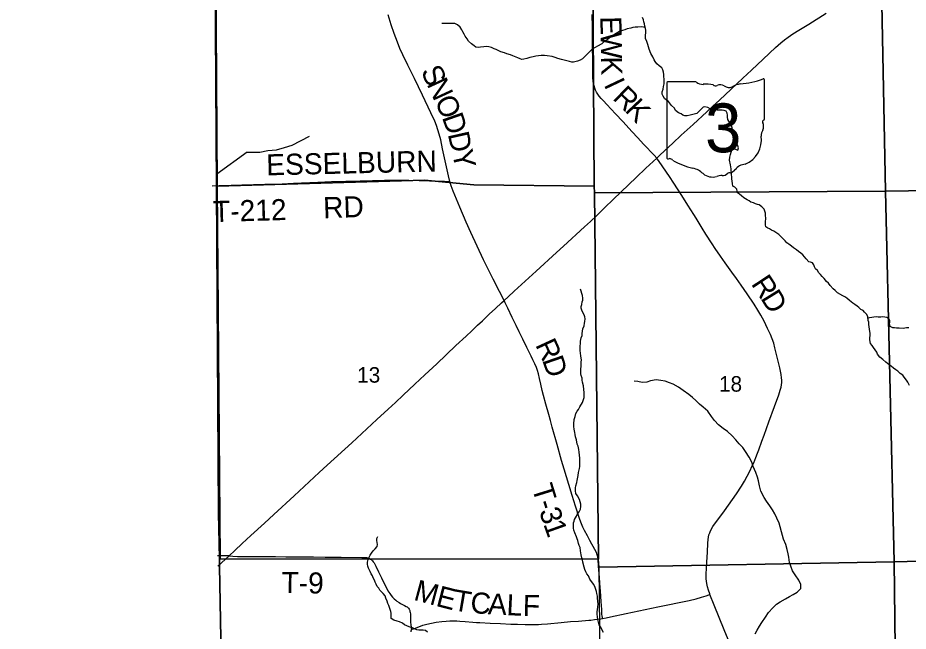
# Model space of a CAD drawing. Extents: x 1985906 to 2360102, y 891258 to 1222054.
# Drawn here: x 2069216 to 2081902, y 976398 to 985131 of the extents above; entities that cross this region are included whole.
import ezdxf

# ---------------------------------------------------------------- set-up
doc = ezdxf.new("R2010")
doc.units = 0
for name, color, linetype in [('GM_X_Adjacent_County', 7, 'Continuous'), ('GM_X_County', 7, 'Continuous'), ('GM_X_County_Road', 7, 'Continuous'), ('GM_X_County_Road_Text', 7, 'Continuous'), ('GM_X_Minor_River', 7, 'Continuous'), ('GM_X_Section', 7, 'Continuous'), ('GM_X_Section_Text', 7, 'Continuous'), ('GM_X_State_Location', 7, 'Continuous'), ('GM_X_State_Route', 7, 'Continuous'), ('GM_X_State_Shield', 7, 'Continuous'), ('GM_X_Township', 7, 'Continuous'), ('GM_X_Township_Road', 7, 'Continuous'), ('GM_X_Township_Road_Text', 7, 'Continuous')]:
    doc.layers.add(name, color=color, linetype=linetype)

msp = doc.modelspace()

# ---------------------------------------------------------------- linework, layer by layer
at = {"layer": 'GM_X_Adjacent_County'}
msp.add_lwpolyline([(2071861, 1011952), (2071887, 1008769), (2071889, 1006520), (2071959, 1001676), (2072021, 996047), (2072065, 993379), (2071978, 993380), (2071988, 991894), (2071996, 990692), (2072013, 988008), (2072047, 982707), (2072077, 978079), (2072089, 977430), (2072091, 977317), (2072186, 972205), (2071957, 972211), (2068961, 972095)], dxfattribs=at)
at = {"layer": 'GM_X_County'}
msp.add_lwpolyline([(2095843, 972202), (2092530, 972203), (2087953, 972142), (2085836, 972133), (2083320, 972078), (2082040, 972070), (2080743, 972068), (2077526, 972072), (2076899, 972093), (2074867, 972135), (2072548, 972195), (2072186, 972205), (2072091, 977317), (2072089, 977430), (2072077, 978079), (2072047, 982707), (2072013, 988008)], dxfattribs=at)
at = {"layer": 'GM_X_County_Road'}
for points in [[(2078319, 983132), (2078282, 983173), (2078136, 983328), (2078045, 983427), (2077968, 983508), (2077837, 983654), (2077734, 983764), (2077610, 983896), (2077560, 983949), (2077528, 983984), (2077500, 984016), (2077480, 984043), (2077462, 984072), (2077449, 984100), (2077437, 984130), (2077426, 984163), (2077417, 984196), (2077413, 984227), (2077410, 984277), (2077408, 984359), (2077407, 984556), (2077406, 984687), (2077404, 984818), (2077403, 984999), (2077401, 985179)], [(2079078, 976921), (2079076, 976928), (2079055, 976982), (2079041, 977029), (2079032, 977078), (2079027, 977111), (2079025, 977144), (2079024, 977193), (2079029, 977308), (2079041, 977521), (2079047, 977652), (2079051, 977702), (2079056, 977734), (2079064, 977767), (2079074, 977798), (2079080, 977814), (2079095, 977843), (2079121, 977886), (2079284, 978112), (2079398, 978272), (2079454, 978353), (2079526, 978463), (2079569, 978533), (2079609, 978604), (2079646, 978677), (2079681, 978751), (2079701, 978796), (2079733, 978871), (2079757, 978932), (2079776, 978980), (2079819, 979102), (2079849, 979187), (2079916, 979380), (2079996, 979598), (2080059, 979765), (2080079, 979827), (2080092, 979874), (2080097, 979906), (2080101, 979938), (2080101, 979970), (2080099, 980003), (2080093, 980051), (2080072, 980147), (2080003, 980434), (2079986, 980497), (2079965, 980559), (2079941, 980620), (2079900, 980709), (2079848, 980812), (2079802, 980898), (2079760, 980969), (2079708, 981052), (2079607, 981202), (2079523, 981323), (2079458, 981418), (2079391, 981510), (2079342, 981576), (2079293, 981644), (2079226, 981738), (2079154, 981844), (2079108, 981913), (2079021, 982052), (2078968, 982138), (2078881, 982277), (2078847, 982330), (2078765, 982463), (2078676, 982603), (2078563, 982776), (2078500, 982873), (2078355, 983087), (2078331, 983118), (2078319, 983132)], [(2079976, 975485), (2079945, 975515), (2079898, 975559), (2079715, 975722), (2079604, 975819), (2079543, 975874), (2079520, 975898), (2079498, 975922), (2079477, 975948), (2079459, 975976), (2079444, 976005), (2079424, 976051), (2079382, 976158), (2079336, 976281), (2079280, 976418), (2079139, 976768), (2079078, 976921)]]:
    msp.add_lwpolyline(points, dxfattribs=at)
at = {"layer": 'GM_X_Minor_River'}
for points in [[(2078889, 983769), (2078833, 983753), (2078795, 983747), (2078752, 983737), (2078720, 983733), (2078692, 983747), (2078666, 983764), (2078631, 983780), (2078589, 983812), (2078571, 983844), (2078530, 983880), (2078486, 983938), (2078460, 983958), (2078431, 983983), (2078411, 984013), (2078399, 984043), (2078399, 984075), (2078409, 984115), (2078417, 984151), (2078425, 984193), (2078425, 984256), (2078419, 984294), (2078419, 984322), (2078416, 984358), (2078408, 984388), (2078390, 984420), (2078356, 984446), (2078321, 984476), (2078295, 984507), (2078285, 984533), (2078265, 984577), (2078235, 984621), (2078214, 984683), (2078192, 984752), (2078178, 984792), (2078161, 984834), (2078161, 984880), (2078165, 984924), (2078163, 984954), (2078161, 984981), (2078151, 985011), (2078147, 985045), (2078137, 985073), (2078129, 985101), (2078116, 985135)], [(2078157, 984993), (2078107, 985001), (2078052, 984999), (2078012, 984997), (2077980, 984993), (2077950, 984983), (2077899, 984973), (2077865, 984961), (2077833, 984949), (2077790, 984935), (2077718, 984894), (2077686, 984872), (2077642, 984840), (2077609, 984812), (2077563, 984784), (2077537, 984760), (2077475, 984728), (2077442, 984708), (2077406, 984688), (2077374, 984660), (2077326, 984612), (2077292, 984575), (2077263, 984549), (2077227, 984527), (2077193, 984513), (2077135, 984499), (2077108, 984499), (2077078, 984511), (2077018, 984523), (2076961, 984535), (2076911, 984550), (2076871, 984564), (2076828, 984578), (2076760, 984590), (2076721, 984592), (2076673, 984592), (2076633, 984588), (2076596, 984584), (2076560, 984576), (2076510, 984566), (2076470, 984550), (2076425, 984540), (2076399, 984538), (2076373, 984546), (2076339, 984562), (2076270, 984588), (2076234, 984602), (2076183, 984616), (2076151, 984632), (2076099, 984646), (2076062, 984666), (2076034, 984678), (2076004, 984687), (2075967, 984707), (2075925, 984717), (2075887, 984721), (2075855, 984719), (2075810, 984715), (2075776, 984707), (2075742, 984711), (2075716, 984733), (2075681, 984759), (2075637, 984799), (2075619, 984833), (2075590, 984869), (2075576, 984900), (2075558, 984930), (2075544, 984960), (2075519, 984996), (2075481, 985032), (2075441, 985048), (2075411, 985052), (2075382, 985052), (2075338, 985050), (2075310, 985048), (2075284, 985048), (2075257, 985048)], [(2080678, 981448), (2080654, 981476), (2080628, 981502), (2080609, 981532), (2080583, 981558), (2080569, 981584), (2080559, 981612), (2080541, 981640), (2080512, 981654), (2080486, 981658), (2080448, 981697), (2080426, 981727), (2080399, 981757), (2080373, 981781), (2080341, 981805), (2080312, 981827), (2080268, 981857), (2080242, 981879), (2080203, 981908), (2080175, 981928), (2080151, 981954), (2080123, 981982), (2080092, 982010), (2080060, 982044), (2080018, 982076), (2079987, 982092), (2079957, 982106), (2079927, 982127), (2079901, 982137), (2079874, 982157), (2079868, 982183), (2079868, 982227), (2079872, 982273), (2079870, 982321), (2079868, 982351), (2079858, 982380), (2079848, 982406), (2079819, 982440), (2079781, 982468), (2079755, 982474), (2079727, 982484), (2079696, 982498), (2079662, 982508), (2079636, 982526), (2079610, 982540), (2079561, 982568), (2079525, 982597), (2079499, 982621), (2079470, 982637), (2079468, 982663), (2079460, 982691), (2079432, 982721), (2079406, 982733), (2079399, 982771), (2079393, 982803), (2079389, 982836), (2079389, 982868), (2079387, 982896), (2079385, 982924), (2079381, 982950), (2079379, 982982), (2079375, 983008), (2079371, 983038), (2079358, 983103), (2079362, 983149), (2079370, 983183), (2079380, 983217), (2079388, 983251), (2079414, 983263), (2079443, 983261), (2079473, 983245), (2079483, 983279), (2079473, 983309), (2079459, 983346), (2079436, 983374), (2079420, 983406), (2079414, 983440), (2079410, 983482), (2079402, 983526), (2079396, 983566), (2079383, 983592), (2079369, 983621), (2079345, 983657), (2079331, 983685), (2079327, 983717), (2079327, 983747), (2079325, 983775), (2079308, 983803), (2079280, 983813), (2079250, 983815), (2079222, 983817), (2079183, 983817), (2079147, 983820), (2079111, 983826), (2079081, 983836), (2079046, 983854), (2079006, 983864), (2078980, 983860), (2078952, 983832), (2078916, 983792), (2078889, 983769)], [(2072485, 983218), (2072664, 983220), (2072780, 983241), (2072900, 983253), (2073018, 983286), (2073124, 983318), (2073371, 983447)], [(2072485, 983218), (2072050, 982906)], [(2081923, 979897), (2081897, 979943), (2081880, 979971), (2081844, 980015), (2081824, 980043), (2081789, 980068), (2081757, 980100), (2081727, 980118), (2081691, 980142), (2081660, 980172), (2081630, 980192), (2081582, 980226), (2081541, 980268), (2081499, 980301), (2081466, 980341), (2081454, 980371), (2081430, 980405), (2081410, 980435), (2081388, 980463), (2081367, 980495), (2081355, 980548), (2081357, 980578), (2081359, 980604), (2081359, 980634), (2081353, 980698), (2081347, 980732), (2081343, 980762), (2081340, 980797), (2081334, 980823), (2081332, 980849), (2081326, 980879), (2081310, 980909), (2081282, 980939), (2081259, 980965), (2081229, 980979), (2081201, 981006), (2081175, 981024), (2081140, 981048), (2081112, 981068), (2081066, 981108), (2081029, 981138), (2081001, 981158), (2080969, 981174), (2080896, 981214), (2080862, 981249), (2080834, 981271), (2080791, 981319), (2080765, 981351), (2080739, 981377), (2080704, 981417), (2080678, 981448)], [(2077222, 978863), (2077218, 978906), (2077212, 978946), (2077210, 978984), (2077198, 979030), (2077188, 979058), (2077175, 979122), (2077163, 979167), (2077157, 979199), (2077153, 979227), (2077143, 979275), (2077139, 979313), (2077137, 979351), (2077144, 979410), (2077158, 979456), (2077168, 979498), (2077185, 979530), (2077203, 979556), (2077223, 979594), (2077263, 979654), (2077271, 979683), (2077285, 979727), (2077287, 979753), (2077285, 979793), (2077274, 979893), (2077264, 979944), (2077258, 979972), (2077256, 979998), (2077244, 980036), (2077238, 980062), (2077236, 980088), (2077238, 980132), (2077241, 980164), (2077245, 980229), (2077247, 980259), (2077239, 980311), (2077231, 980359), (2077229, 980387), (2077227, 980427), (2077229, 980454), (2077231, 980492), (2077235, 980526), (2077245, 980572), (2077255, 980606), (2077259, 980636), (2077262, 980670), (2077268, 980702), (2077284, 980745), (2077292, 980781), (2077296, 980807), (2077298, 980843), (2077296, 980871), (2077284, 980901), (2077266, 980935), (2077254, 980970), (2077244, 980996), (2077244, 981022), (2077250, 981050), (2077259, 981086), (2077267, 981112), (2077265, 981138), (2077261, 981176), (2077251, 981206), (2077243, 981237), (2077233, 981267)], [(2081330, 980858), (2081316, 980859), (2081350, 980863), (2081383, 980867), (2081413, 980871), (2081447, 980877), (2081473, 980873), (2081514, 980875), (2081542, 980877), (2081570, 980873), (2081596, 980867), (2081622, 980855), (2081635, 980827), (2081637, 980798), (2081633, 980772), (2081641, 980742), (2081679, 980722), (2081709, 980720), (2081736, 980718), (2081776, 980716), (2081830, 980714), (2081877, 980720), (2081913, 980722)], [(2078048, 979952), (2077998, 979958)], [(2079724, 976362), (2079751, 976413), (2079783, 976467), (2079817, 976519), (2079869, 976597), (2079914, 976664), (2079972, 976732), (2080028, 976782), (2080080, 976814), (2080152, 976859), (2080212, 976893), (2080263, 976921), (2080319, 976951), (2080375, 977006), (2080373, 977062), (2080343, 977126), (2080292, 977198), (2080254, 977256), (2080228, 977322), (2080210, 977376), (2080200, 977450), (2080191, 977500), (2080179, 977562), (2080157, 977630), (2080127, 977710), (2080110, 977760), (2080098, 977810), (2080078, 977882), (2080064, 977936), (2080033, 978007), (2080003, 978069), (2079969, 978127), (2079933, 978181), (2079885, 978248), (2079850, 978300), (2079804, 978391), (2079782, 978465), (2079769, 978539), (2079757, 978591), (2079731, 978657), (2079695, 978741), (2079674, 978805), (2079636, 978877), (2079586, 978957), (2079544, 979015), (2079495, 979067), (2079447, 979121), (2079395, 979181), (2079329, 979239), (2079267, 979284), (2079198, 979336), (2079144, 979396), (2079100, 979456), (2079050, 979528), (2078980, 979588), (2078929, 979628), (2078877, 979680), (2078827, 979724), (2078775, 979766), (2078695, 979824), (2078630, 979874), (2078556, 979913), (2078500, 979935), (2078438, 979955), (2078380, 979967), (2078310, 979975), (2078230, 979962), (2078178, 979944), (2078114, 979938), (2078048, 979952)], [(2077561, 976380), (2077542, 976414), (2077528, 976446), (2077498, 976490), (2077488, 976524), (2077479, 976566), (2077477, 976595), (2077471, 976645), (2077471, 976673), (2077475, 976705), (2077479, 976741), (2077483, 976785), (2077479, 976819), (2077477, 976870), (2077475, 976898), (2077465, 976936), (2077460, 976964), (2077440, 977020), (2077424, 977060), (2077390, 977107), (2077365, 977137), (2077347, 977187), (2077325, 977215), (2077311, 977243), (2077296, 977277), (2077284, 977311), (2077268, 977380), (2077262, 977412), (2077252, 977444), (2077244, 977484), (2077240, 977512), (2077235, 977542), (2077227, 977587), (2077215, 977617), (2077207, 977647), (2077195, 977687), (2077187, 977713), (2077177, 977741), (2077154, 977799), (2077140, 977836), (2077134, 977866), (2077134, 977906), (2077136, 977938), (2077142, 977964), (2077150, 977990), (2077176, 978036), (2077192, 978070), (2077216, 978098), (2077232, 978135), (2077238, 978171), (2077240, 978207), (2077230, 978239), (2077220, 978273), (2077193, 978327), (2077167, 978358), (2077161, 978396), (2077163, 978438), (2077169, 978468), (2077181, 978516), (2077185, 978542), (2077199, 978616), (2077207, 978657), (2077221, 978715), (2077223, 978741), (2077224, 978829), (2077222, 978863)], [(2075054, 976383), (2075026, 976405), (2074991, 976411), (2074931, 976413), (2074903, 976419), (2074866, 976433), (2074840, 976445), (2074790, 976460), (2074760, 976474), (2074725, 976490), (2074695, 976512), (2074653, 976530), (2074622, 976538), (2074574, 976554), (2074538, 976578), (2074534, 976604), (2074535, 976652), (2074533, 976680), (2074513, 976735), (2074503, 976765), (2074487, 976791), (2074479, 976825), (2074458, 976869), (2074450, 976899), (2074420, 976934), (2074375, 976982), (2074359, 977010), (2074337, 977036), (2074323, 977068), (2074309, 977096), (2074297, 977124), (2074280, 977156), (2074268, 977187), (2074252, 977215), (2074238, 977245), (2074212, 977295), (2074201, 977321), (2074199, 977351), (2074199, 977381), (2074209, 977417), (2074221, 977452), (2074237, 977482), (2074257, 977510), (2074279, 977540), (2074306, 977572), (2074336, 977604), (2074342, 977632), (2074336, 977658), (2074330, 977690), (2074333, 977717), (2074346, 977747)]]:
    msp.add_lwpolyline(points, dxfattribs=at)
at = {"layer": 'GM_X_Section'}
for points in [[(2072028, 988044), (2077392, 988063), (2077395, 987955), (2077426, 982734), (2075713, 982752), (2075012, 982821), (2072059, 982735)], [(2081475, 988007), (2086819, 988103), (2086889, 982754), (2086145, 982727), (2081579, 982661)], [(2077395, 987955), (2081475, 988007), (2081579, 982661), (2077433, 982640), (2077426, 982734)], [(2072059, 982735), (2075012, 982821), (2075713, 982752), (2077426, 982734), (2077433, 982640), (2077490, 977422), (2072106, 977423)], [(2081579, 982661), (2086145, 982727), (2086889, 982754), (2087165, 977509), (2086530, 977506), (2081702, 977387)], [(2077433, 982640), (2081579, 982661), (2081702, 977387), (2077497, 977310), (2077490, 977422)], [(2081702, 977387), (2086530, 977506), (2087165, 977509), (2087211, 972176), (2081764, 972104)], [(2077497, 977310), (2081702, 977387), (2081764, 972104), (2077558, 972100), (2077557, 972150)]]:
    msp.add_lwpolyline(points, close=True, dxfattribs=at)
at = {"layer": 'GM_X_State_Route'}
msp.add_lwpolyline([(2072066, 977324), (2072228, 977472), (2072307, 977546), (2072414, 977646), (2072537, 977759), (2072729, 977935), (2072862, 978057), (2073153, 978326), (2073512, 978656), (2073623, 978759), (2073974, 979080), (2074330, 979411), (2074491, 979557), (2074599, 979655), (2074707, 979756), (2074874, 979913), (2075017, 980049), (2075185, 980205), (2075459, 980465), (2075602, 980599), (2075685, 980676), (2075766, 980754), (2075835, 980818), (2075934, 980913), (2076021, 980993), (2076107, 981072), (2076144, 981107), (2076201, 981160), (2076286, 981237), (2076601, 981525), (2076892, 981789), (2076989, 981879), (2077290, 982153), (2077376, 982232), (2077460, 982310), (2077577, 982424), (2077705, 982551), (2078025, 982857), (2078164, 982990), (2078319, 983132), (2078370, 983181), (2078550, 983348), (2078669, 983458), (2078838, 983613), (2079033, 983792), (2079117, 983871), (2079213, 983960), (2079548, 984273), (2079669, 984384), (2079836, 984541), (2080014, 984708), (2080087, 984773), (2080138, 984816), (2080191, 984853), (2080260, 984902), (2080346, 984954), (2080487, 985040), (2080736, 985195)], dxfattribs=at)
at = {"layer": 'GM_X_State_Shield'}
for p, q in [((2079854, 983690), (2079854, 984243)), ((2078462, 984199), (2078462, 983142)), ((2078883, 984217), (2078476, 984217)), ((2079854, 983690), (2079854, 983690))]:
    msp.add_line(p, q, dxfattribs=at)
for centre, radius, start, end in [((2079358, 985657), 1476, 275.8445, 288.9065), ((2079839, 984245), 15.5, 351.8621, 97.738), ((2078478, 984201), 16.1, 98.1301, 188.1301), ((2078981, 984339), 156, 231.6195, 271.1119), ((2079032, 983624), 562, 80.4867, 94.9883), ((2079160, 984206), 45.1, 219.7921, 297.1024), ((2079226, 984084), 93.8, 54.4667, 119.1411), ((2079347, 984252), 113, 233.8562, 294.8282), ((2079547, 983894), 297, 97.3462, 120.7689), ((2079851, 983650), 24, 107.944, 210.337), ((2079698, 983580), 144, 340.033, 23.6496), ((2079838, 983688), 16.6, 289.6038, 7.7341), ((2079910, 983459), 105, 136.8065, 186.9296), ((2079441, 983389), 369, 292.3089, 8.9858), ((2078478, 983140), 16.3, 171.9584, 258.3066), ((2078481, 983248), 124, 267.339, 280.6039), ((2078506, 983081), 44.8, 29.7484, 93.2717), ((2079071, 984030), 1066, 240.4129, 257.1985), ((2078753, 982667), 334, 47.1842, 75.836), ((2079340, 983040), 119, 282.8732, 323.2771), ((2079597, 982845), 202, 94.4031, 142.5768), ((2079114, 983076), 212, 230.7004, 286.2918), ((2079237, 982710), 174, 85.6951, 111.2099), ((2079252, 982997), 113, 268.777, 315.5493), ((2079354, 982894), 31.8, 65.7517, 132.6484)]:
    msp.add_arc(centre, radius, start, end, dxfattribs=at)
at = {"layer": 'GM_X_Township'}
msp.add_lwpolyline([(2095843, 972202), (2092530, 972203), (2087953, 972142), (2085836, 972133), (2083320, 972078), (2082040, 972070), (2080743, 972068), (2077526, 972072), (2076899, 972093), (2074867, 972135), (2072548, 972195), (2072186, 972205), (2072091, 977317), (2072089, 977430), (2072077, 978079), (2072047, 982707), (2072013, 988008)], dxfattribs=at)
at = {"layer": 'GM_X_Township_Road'}
for points in [[(2075373, 982798), (2075351, 982881), (2075322, 983008), (2075268, 983265), (2075241, 983394), (2075221, 983473), (2075202, 983536), (2075181, 983598), (2075156, 983659), (2075102, 983778), (2074982, 984030), (2074867, 984266), (2074772, 984457), (2074701, 984605), (2074661, 984695), (2074624, 984786), (2074579, 984909), (2074537, 985033), (2074492, 985174)], [(2071983, 982740), (2072086, 982742), (2072254, 982747), (2072407, 982753), (2072735, 982763), (2072981, 982769), (2073145, 982775), (2073489, 982789), (2073686, 982798), (2074096, 982810), (2074441, 982817), (2074786, 982819), (2074933, 982816), (2075081, 982812), (2075294, 982803), (2075343, 982800), (2075373, 982798)], [(2076144, 981107), (2076079, 981232), (2075990, 981408), (2075852, 981687), (2075759, 981879), (2075669, 982073), (2075603, 982223), (2075513, 982434), (2075420, 982662), (2075391, 982739), (2075376, 982785), (2075373, 982798)], [(2077548, 976579), (2077546, 976591), (2077542, 976614), (2077539, 976637), (2077535, 976704), (2077530, 976819), (2077520, 976966), (2077511, 977080), (2077504, 977162), (2077492, 977324), (2077485, 977422), (2077481, 977454), (2077477, 977470), (2077472, 977486), (2077459, 977516), (2077437, 977560), (2077413, 977603), (2077394, 977638), (2077365, 977689), (2077332, 977754), (2077291, 977830), (2077268, 977879), (2077239, 977952), (2077221, 978004), (2077163, 978179), (2077115, 978328), (2077067, 978485), (2077000, 978704), (2076965, 978829), (2076901, 979056), (2076832, 979304), (2076806, 979399), (2076782, 979483), (2076741, 979628), (2076704, 979755), (2076686, 979824), (2076667, 979916), (2076650, 979997), (2076636, 980061), (2076621, 980107), (2076605, 980154), (2076583, 980203), (2076556, 980262), (2076531, 980311), (2076469, 980439), (2076411, 980556), (2076360, 980659), (2076318, 980748), (2076261, 980866), (2076198, 980998), (2076162, 981072), (2076144, 981107)], [(2072062, 977475), (2072168, 977476), (2072216, 977474), (2072228, 977472)], [(2072228, 977472), (2072281, 977467), (2072347, 977462), (2072445, 977461), (2072642, 977460), (2072773, 977460), (2072888, 977459), (2073036, 977457), (2073249, 977455), (2073430, 977454), (2073594, 977451), (2073692, 977450), (2073823, 977450), (2074118, 977448), (2074167, 977447), (2074183, 977445), (2074198, 977442), (2074216, 977437), (2074229, 977431), (2074240, 977425), (2074251, 977417), (2074260, 977409), (2074271, 977400), (2074281, 977387), (2074292, 977371), (2074316, 977323), (2074353, 977244), (2074396, 977158), (2074450, 977046), (2074472, 977004), (2074490, 976973), (2074515, 976932), (2074534, 976906), (2074555, 976881), (2074578, 976858), (2074601, 976837), (2074617, 976825), (2074648, 976804), (2074670, 976792), (2074725, 976765), (2074751, 976751), (2074764, 976742), (2074774, 976734), (2074783, 976724), (2074791, 976713), (2074797, 976702), (2074801, 976690), (2074804, 976678), (2074807, 976664), (2074809, 976646), (2074811, 976614), (2074811, 976576), (2074813, 976527), (2074815, 976486), (2074819, 976454), (2074822, 976440), (2074828, 976431)], [(2077548, 976579), (2077598, 976588), (2077661, 976600), (2077885, 976647), (2078334, 976742), (2078784, 976836), (2078880, 976859), (2078959, 976881), (2079022, 976901), (2079064, 976916), (2079078, 976921)], [(2074828, 976431), (2074839, 976428), (2074854, 976431), (2074866, 976436), (2074929, 976460), (2074987, 976482), (2075042, 976498), (2075108, 976513), (2075178, 976524), (2075257, 976535), (2075319, 976541), (2075371, 976544), (2075398, 976545), (2075469, 976544), (2075513, 976541), (2075589, 976534), (2075700, 976525), (2075750, 976522), (2075799, 976519), (2075945, 976513), (2076092, 976505), (2076240, 976499), (2076336, 976496), (2076443, 976493), (2076532, 976491), (2076565, 976491), (2076589, 976491), (2076634, 976493), (2076676, 976497), (2076763, 976504), (2076959, 976522), (2077090, 976534), (2077204, 976542), (2077352, 976554), (2077382, 976556), (2077433, 976562), (2077524, 976575), (2077548, 976579)], [(2074820, 976387), (2074821, 976402), (2074824, 976417), (2074828, 976431)]]:
    msp.add_lwpolyline(points, dxfattribs=at)

# ---------------------------------------------------------------- texts
at = {"layer": 'GM_X_County_Road_Text'}
for s, rotation, p in [('E', 270.8357, (2077516, 985151)), ('W', 270.8368, (2077520, 984926)), ('K', 270.8539, (2077525, 984579)), ('I', 295.3529, (2077560, 984182)), ('R', 315.9278, (2077679, 983977)), ('K', 313.2907, (2077854, 983808)), ('R', 303.3762, (2079657, 981343)), ('D', 301.6978, (2079792, 981139))]:
    msp.add_text(s, height=300, rotation=rotation, dxfattribs=at).set_placement(p)
at = {"layer": 'GM_X_Section_Text'}
for s, p in [('13', (2074051, 979936)), ('18', (2079207, 979808))]:
    msp.add_text(s, height=221, rotation=0, dxfattribs=at).set_placement(p)
at = {"layer": 'GM_X_State_Location'}
for s in ['s', 'r']:
    msp.add_text(s, height=1, dxfattribs=at).set_placement((2079142, 983600))
msp.add_text('3', height=1, rotation=0, dxfattribs=at).set_placement((2078992, 983527))
at = {"layer": 'GM_X_State_Shield'}
msp.add_text('3', height=696, dxfattribs=at).set_placement((2079008, 983216))
at = {"layer": 'GM_X_Township_Road_Text'}
for s, rotation, p in [('S', 294.7139, (2074954, 984373)), ('N', 294.7154, (2075038, 984189)), ('O', 294.6261, (2075149, 983949)), ('D', 289.3445, (2075256, 983716)), ('D', 282.6464, (2075341, 983476)), ('ESSELBURN', 1.3128, (2072759, 982887)), ('Y', 282.6013, (2075399, 983218)), ('RD', 1.9421, (2073571, 982276)), ('T-212', 1.6682, (2072002, 982222)), ('R', 294.7119, (2076585, 980476)), ('D', 289.0392, (2076685, 980259)), ('T', 287.2904, (2076537, 978443)), ('3', 287.8064, (2076641, 978108)), ('-', 287.391, (2076603, 978228)), ('1', 289.6429, (2076701, 977923)), ('T-9', 359.0521, (2072971, 976942)), ('M', 344.8662, (2074843, 976846)), ('E', 345.4542, (2075160, 976760)), ('T', 350.3565, (2075405, 976698)), ('C', 356.2413, (2075659, 976657)), ('A', 357.0614, (2075910, 976640)), ('L', 357.1059, (2076174, 976627)), ('F', 359.2814, (2076410, 976615))]:
    msp.add_text(s, height=300, rotation=rotation, dxfattribs=at).set_placement(p)

doc.saveas('drawing.dxf')
